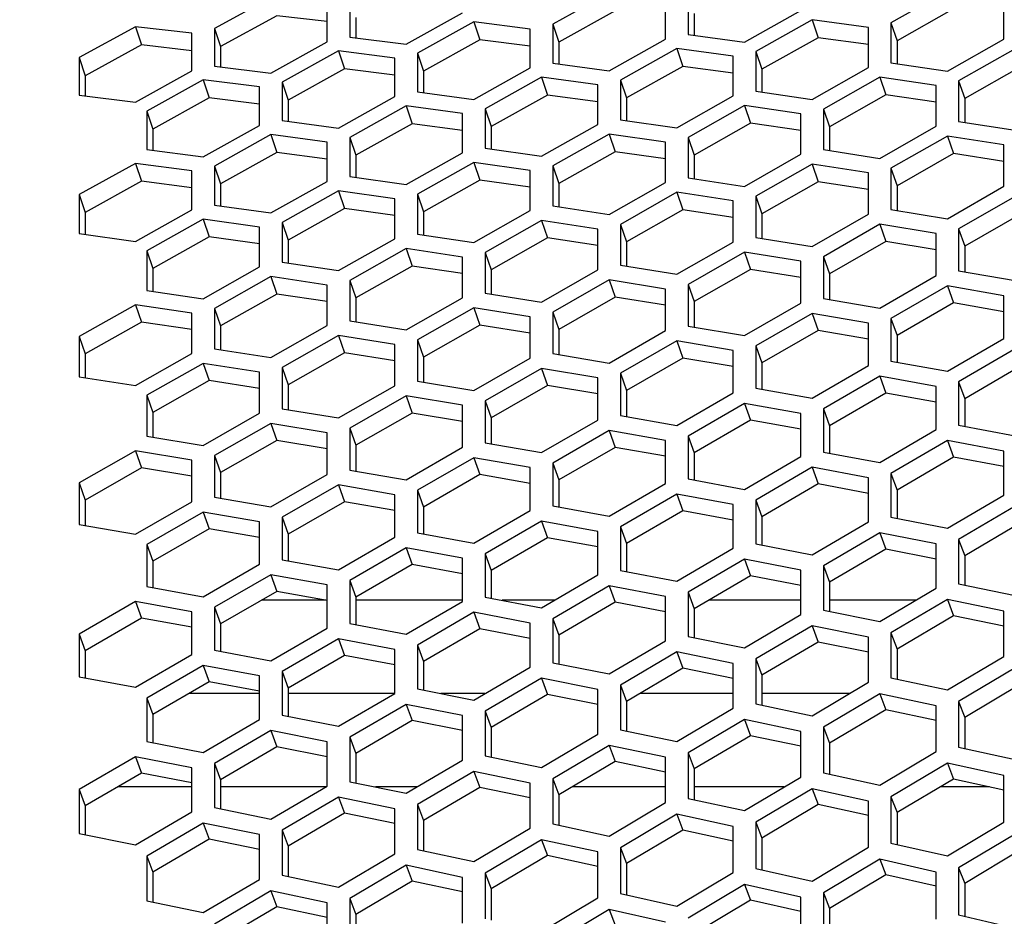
# Model space of a CAD drawing. Header units: millimetres. Extents: x 0 to 420, y 0 to 297.
# Tile 275 of 514: x 237.98 to 242.2, y 240.57 to 244.41. Entities that reach past the tile are written whole.
import ezdxf

# ---------------------------------------------------------------- set-up
doc = ezdxf.new("R2010")
doc.units = ezdxf.units.MM
doc.header["$LTSCALE"] = 23.1
doc.layers.get('0').update_dxf_attribs({"linetype": 'CONTINUOUS'})
doc.layers.add('DIM_PILOTEES', color=7, linetype='CONTINUOUS')
doc.layers.add('FASEN', color=7, linetype='CONTINUOUS')
doc.styles.get("Standard").update_dxf_attribs({"font": 'txt', "width": 0.7})
doc.dimstyles.new('DIMSTYLE_1', dxfattribs={"dimtxt": 2.5, "dimasz": 3.5, "dimexe": 2, "dimexo": 0, "dimtad": 1, "dimdec": 0, "dimlfac": 10, "dimdsep": 46, "dimtxsty": 'Standard', "dimblk": '_FILLED', "dimblk1": '_FILLED', "dimblk2": '_FILLED', "dimcen": 0.09, "dimazin": 2, "dimtp": 1.2, "dimtm": 1.2, "dimtfac": 1, "dimtdec": 0, "dimtofl": 0, "dimtmove": 0, "dimatfit": 3, "dimldrblk": '_FILLED', "dimfxl": 0, "dimtolj": 1, "dimarcsym": 0})
doc.dimstyles.new('DIMSTYLE_2', dxfattribs={"dimtxt": 2.5, "dimasz": 3.5, "dimexe": 2, "dimexo": 0, "dimtad": 1, "dimdec": 0, "dimlfac": 10, "dimdsep": 46, "dimtxsty": 'Standard', "dimblk": '_FILLED', "dimblk1": '_FILLED', "dimblk2": '_FILLED', "dimcen": 0.09, "dimazin": 2, "dimtp": 0.5, "dimtm": 0.5, "dimtfac": 1, "dimtdec": 0, "dimtofl": 0, "dimtmove": 0, "dimatfit": 3, "dimldrblk": '_FILLED', "dimfxl": 0, "dimtolj": 1, "dimarcsym": 0})
doc.dimstyles.new('DIMSTYLE_4', dxfattribs={"dimtxt": 2.5, "dimasz": 3.5, "dimexe": 2, "dimexo": 0, "dimtad": 1, "dimdec": 0, "dimlfac": 10, "dimdsep": 46, "dimtxsty": 'Standard', "dimblk": '_FILLED', "dimblk1": '_FILLED', "dimblk2": '_FILLED', "dimcen": 0.09, "dimazin": 2, "dimtp": 0.8, "dimtm": 0.8, "dimtfac": 1, "dimtdec": 0, "dimtofl": 0, "dimtmove": 0, "dimatfit": 3, "dimldrblk": '_FILLED', "dimfxl": 0, "dimtolj": 1, "dimarcsym": 0})

# ---------------------------------------------------------------- blocks, each defined once
blk = doc.blocks.new('_FILLED')
at = {"color": 0, "linetype": 'ByBlock'}
blk.add_solid([(0, 0), (-1, 0.1429), (-1, -0.1429)], dxfattribs=at)
blk = doc.blocks.new('*D1')
at = {"layer": 'DIM_PILOTEES', "color": 2, "linetype": 'Continuous'}
for p, q in [((273.9153, 254.2086), (213.2201, 254.2086)), ((215.2201, 254.2086), (215.2201, 191.8279)), ((215.2201, 129.4471), (215.2201, 191.8279)), ((273.9407, 129.4471), (213.2201, 129.4471))]:
    blk.add_line(p, q, dxfattribs=at)
at = {"layer": 'DIM_PILOTEES', "color": 2, "linetype": 'Continuous', "xscale": 3.5, "yscale": 3.5, "zscale": 3.5}
for p, rotation in [((215.2201, 254.2086), 90), ((215.2201, 129.4471), 270)]:
    blk.add_blockref('_FILLED', p, dxfattribs=dict(at, rotation=rotation))
at = {"layer": 'DIM_PILOTEES', "color": 2, "linetype": 'Continuous', "insert": (212.0951, 191.6644), "char_height": 2.5, "width": 10.982143, "attachment_point": 2, "rotation": 90, "line_spacing_factor": 0.9}
blk.add_mtext('{\\ftxt;\\W0.0001;\\H0.0001;\\~}{\\ftxt;\\W2.9285714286;\\H2.5; }{\\ftxt;\\W0.0001;\\H0.0001;\\~}', dxfattribs=at)
blk = doc.blocks.new('*D2')
at = {"layer": 'DIM_PILOTEES', "color": 2, "linetype": 'Continuous'}
for p, q in [((226.3883, 206.1532), (226.3883, 267.8625)), ((243.2945, 226.4959), (243.2945, 267.8625)), ((226.3883, 265.8625), (218.8883, 265.8625)), ((218.8883, 265.8625), (234.8414, 265.8625)), ((250.7945, 265.8625), (234.8414, 265.8625)), ((243.2945, 265.8625), (250.7945, 265.8625))]:
    blk.add_line(p, q, dxfattribs=at)
at = {"layer": 'DIM_PILOTEES', "color": 2, "linetype": 'Continuous', "xscale": 3.5, "yscale": 3.5, "zscale": 3.5}
blk.add_blockref('_FILLED', (226.3883, 265.8625), dxfattribs=at)
at = {"layer": 'DIM_PILOTEES', "color": 2, "linetype": 'Continuous', "xscale": 3.5, "yscale": 3.5, "zscale": 3.5, "rotation": 180}
blk.add_blockref('_FILLED', (243.2945, 265.8625), dxfattribs=at)
at = {"layer": 'DIM_PILOTEES', "color": 2, "linetype": 'Continuous', "insert": (235.5503, 268.9875), "char_height": 2.5, "width": 8.035714, "attachment_point": 2, "line_spacing_factor": 0.9}
blk.add_mtext('{\\ftxt;\\W0.0001;\\H0.0001;\\~}{\\ftxt;\\W2.1428571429;\\H2.5; }{\\ftxt;\\W0.0001;\\H0.0001;\\~}', dxfattribs=at)
blk = doc.blocks.new('*D9')
at = {"layer": 'DIM_PILOTEES', "color": 2, "linetype": 'Continuous'}
for p, q in [((226.3883, 206.1532), (226.3883, 279.9641)), ((276.2211, 241.5579), (276.2211, 279.9641)), ((226.3883, 277.9641), (251.3047, 277.9641)), ((276.2211, 277.9641), (251.3047, 277.9641))]:
    blk.add_line(p, q, dxfattribs=at)
at = {"layer": 'DIM_PILOTEES', "color": 2, "linetype": 'Continuous', "xscale": 3.5, "yscale": 3.5, "zscale": 3.5, "rotation": 180}
blk.add_blockref('_FILLED', (226.3883, 277.9641), dxfattribs=at)
at = {"layer": 'DIM_PILOTEES', "color": 2, "linetype": 'Continuous', "xscale": 3.5, "yscale": 3.5, "zscale": 3.5}
blk.add_blockref('_FILLED', (276.2211, 277.9641), dxfattribs=at)
at = {"layer": 'DIM_PILOTEES', "color": 2, "linetype": 'Continuous', "insert": (253.158, 281.0891), "char_height": 2.5, "width": 8.839286, "attachment_point": 2, "line_spacing_factor": 0.9}
blk.add_mtext('{\\ftxt;\\W0.0001;\\H0.0001;\\~}{\\ftxt;\\W2.3571428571;\\H2.5; }{\\ftxt;\\W0.0001;\\H0.0001;\\~}', dxfattribs=at)

msp = doc.modelspace()

# ---------------------------------------------------------------- linework, layer by layer
at = {"color": 3, "linetype": 'Continuous'}
for p, q in [((239.0604, 244.5051), (238.819, 244.3725)), ((239.3985, 244.4977), (239.3985, 244.3353)), ((240.5093, 244.5244), (240.2679, 244.3901)), ((240.8474, 244.514), (240.8474, 244.3469)), ((241.9582, 244.5323), (241.7167, 244.3961)), ((242.1997, 244.3268), (242.1997, 244.4984)), ((239.3019, 244.3145), (239.3019, 244.4768)), ((240.7508, 244.3264), (240.7508, 244.4933)), ((239.64, 244.3052), (239.8815, 244.439)), ((241.0889, 244.314), (241.3304, 244.4496)), ((238.4809, 244.3796), (238.2394, 244.2474)), ((238.7224, 244.3517), (238.4809, 244.3796)), ((238.819, 244.3725), (238.819, 244.2108)), ((239.9298, 244.4001), (239.6883, 244.2661)), ((240.1713, 244.3694), (239.9298, 244.4001)), ((240.1713, 244.2031), (240.1713, 244.3694)), ((240.2679, 244.3901), (240.2679, 244.2237)), ((241.3787, 244.4093), (241.1372, 244.2735)), ((241.6201, 244.3757), (241.3787, 244.4093)), ((241.6201, 244.2048), (241.6201, 244.3757)), ((241.7167, 244.3961), (241.7167, 244.2251)), ((238.7224, 244.19), (238.7224, 244.3517)), ((239.3985, 244.3353), (239.64, 244.3052)), ((240.5093, 244.1911), (240.7508, 244.3264)), ((240.8474, 244.3469), (241.0889, 244.314)), ((241.9582, 244.1897), (242.1997, 244.3268)), ((239.0604, 244.181), (239.3019, 244.3145)), ((240.7991, 244.2862), (240.5576, 244.1508)), ((241.0406, 244.253), (240.7991, 244.2862)), ((242.248, 244.2851), (242.0065, 244.1478)), ((238.2394, 244.2474), (238.2394, 244.0863)), ((239.3502, 244.2759), (239.1087, 244.1422)), ((239.5917, 244.2455), (239.3502, 244.2759)), ((239.5917, 244.0799), (239.5917, 244.2455)), ((239.6883, 244.2661), (239.6883, 244.1004)), ((241.0406, 244.0828), (241.0406, 244.253)), ((241.1372, 244.2735), (241.1372, 244.1031)), ((238.819, 244.2108), (239.0604, 244.181)), ((239.9298, 244.0682), (240.1713, 244.2031)), ((240.2679, 244.2237), (240.5093, 244.1911)), ((241.3787, 244.0681), (241.6201, 244.2048)), ((241.7167, 244.2251), (241.9582, 244.1897)), ((238.4809, 244.0569), (238.7224, 244.19)), ((240.2196, 244.1632), (239.9781, 244.0281)), ((240.461, 244.1303), (240.2196, 244.1632)), ((241.6684, 244.1633), (241.427, 244.0264)), ((241.9099, 244.1276), (241.6684, 244.1633)), ((238.7707, 244.1516), (238.5292, 244.0182)), ((239.0121, 244.1215), (238.7707, 244.1516)), ((239.0121, 243.9567), (239.0121, 244.1215)), ((239.1087, 244.1422), (239.1087, 243.9772)), ((240.461, 243.9608), (240.461, 244.1303)), ((240.5576, 244.1508), (240.5576, 243.9812)), ((241.9099, 243.9535), (241.9099, 244.1276)), ((242.0065, 244.1478), (242.0065, 243.9736)), ((238.2394, 244.0863), (238.4809, 244.0569)), ((239.3502, 243.9453), (239.5917, 244.0799)), ((239.6883, 244.1004), (239.9298, 244.0682)), ((240.7991, 243.9464), (241.0406, 244.0828)), ((241.1372, 244.1031), (241.3787, 244.0681)), ((239.64, 244.0402), (239.3985, 243.9054)), ((239.8815, 244.0076), (239.64, 244.0402)), ((241.0889, 244.0416), (240.8474, 243.905)), ((241.3304, 244.0062), (241.0889, 244.0416)), ((238.5292, 244.0182), (238.5292, 243.854)), ((239.8815, 243.8388), (239.8815, 244.0076)), ((239.9781, 244.0281), (239.9781, 243.8592)), ((241.3304, 243.8328), (241.3304, 244.0062)), ((241.427, 244.0264), (241.427, 243.8529)), ((238.7707, 243.8224), (239.0121, 243.9567)), ((239.1087, 243.9772), (239.3502, 243.9453)), ((240.2196, 243.8248), (240.461, 243.9608)), ((240.5576, 243.9812), (240.7991, 243.9464)), ((241.6684, 243.8156), (241.9099, 243.9535)), ((242.0065, 243.9736), (242.248, 243.936)), ((239.0604, 243.9171), (238.819, 243.7827)), ((239.3019, 243.885), (239.0604, 243.9171)), ((239.3985, 243.9054), (239.3985, 243.7372)), ((240.5093, 243.9198), (240.2679, 243.7836)), ((240.7508, 243.8848), (240.5093, 243.9198)), ((240.8474, 243.905), (240.8474, 243.7322)), ((241.9582, 243.9109), (241.7167, 243.773)), ((242.1997, 243.873), (241.9582, 243.9109)), ((239.3019, 243.7169), (239.3019, 243.885)), ((240.7508, 243.7121), (240.7508, 243.8848)), ((242.1997, 243.6957), (242.1997, 243.873)), ((238.5292, 243.854), (238.7707, 243.8224)), ((239.64, 243.7032), (239.8815, 243.8388)), ((239.9781, 243.8592), (240.2196, 243.8248)), ((241.0889, 243.6953), (241.3304, 243.8328)), ((241.427, 243.8529), (241.6684, 243.8156)), ((238.4809, 243.7941), (238.2394, 243.66)), ((238.7224, 243.7623), (238.4809, 243.7941)), ((238.819, 243.7827), (238.819, 243.6152)), ((239.9298, 243.798), (239.6883, 243.6622)), ((240.1713, 243.7634), (239.9298, 243.798)), ((240.2679, 243.7836), (240.2679, 243.6115)), ((241.3787, 243.7905), (241.1372, 243.6528)), ((241.6201, 243.7529), (241.3787, 243.7905)), ((238.7224, 243.5949), (238.7224, 243.7623)), ((239.3985, 243.7372), (239.64, 243.7032)), ((240.1713, 243.5914), (240.1713, 243.7634)), ((241.6201, 243.5763), (241.6201, 243.7529)), ((241.7167, 243.773), (241.7167, 243.5962)), ((239.0604, 243.5816), (239.3019, 243.7169)), ((240.5093, 243.575), (240.7508, 243.7121)), ((240.8474, 243.7322), (241.0889, 243.6953)), ((241.9582, 243.5568), (242.1997, 243.6957)), ((238.2394, 243.66), (238.2394, 243.4932)), ((239.3502, 243.6763), (239.1087, 243.5408)), ((239.5917, 243.642), (239.3502, 243.6763)), ((239.6883, 243.6622), (239.6883, 243.4908)), ((240.7991, 243.67), (240.5576, 243.5327)), ((241.0406, 243.6328), (240.7991, 243.67)), ((241.1372, 243.6528), (241.1372, 243.4768)), ((242.248, 243.6521), (242.0065, 243.513)), ((238.819, 243.6152), (239.0604, 243.5816)), ((239.5917, 243.4707), (239.5917, 243.642)), ((240.2679, 243.6115), (240.5093, 243.575)), ((241.0406, 243.4569), (241.0406, 243.6328)), ((238.4809, 243.4599), (238.7224, 243.5949)), ((239.9298, 243.4546), (240.1713, 243.5914)), ((241.3787, 243.4378), (241.6201, 243.5763)), ((241.7167, 243.5962), (241.9582, 243.5568)), ((238.7707, 243.5545), (238.5292, 243.4194)), ((239.0121, 243.5206), (238.7707, 243.5545)), ((239.1087, 243.5408), (239.1087, 243.3701)), ((240.2196, 243.5495), (239.9781, 243.4126)), ((240.461, 243.5127), (240.2196, 243.5495)), ((240.5576, 243.5327), (240.5576, 243.3574)), ((241.6684, 243.5329), (241.427, 243.3942)), ((241.9099, 243.4932), (241.6684, 243.5329)), ((238.2394, 243.4932), (238.4809, 243.4599)), ((239.0121, 243.35), (239.0121, 243.5206)), ((239.6883, 243.4908), (239.9298, 243.4546)), ((240.461, 243.3375), (240.461, 243.5127)), ((241.9099, 243.3134), (241.9099, 243.4932)), ((242.0065, 243.513), (242.0065, 243.3331)), ((239.3502, 243.3343), (239.5917, 243.4707)), ((240.7991, 243.3188), (241.0406, 243.4569)), ((241.1372, 243.4768), (241.3787, 243.4378)), ((238.5292, 243.4194), (238.5292, 243.2494)), ((239.64, 243.429), (239.3985, 243.2925)), ((239.8815, 243.3926), (239.64, 243.429)), ((239.9781, 243.4126), (239.9781, 243.238)), ((241.0889, 243.4137), (240.8474, 243.2754)), ((241.3304, 243.3744), (241.0889, 243.4137)), ((239.1087, 243.3701), (239.3502, 243.3343)), ((239.8815, 243.2181), (239.8815, 243.3926)), ((240.5576, 243.3574), (240.7991, 243.3188)), ((241.3304, 243.1953), (241.3304, 243.3744)), ((241.427, 243.3942), (241.427, 243.215)), ((238.7707, 243.214), (239.0121, 243.35)), ((240.2196, 243.1997), (240.461, 243.3375)), ((242.0065, 243.3331), (242.248, 243.2915)), ((239.0604, 243.3086), (238.819, 243.1724)), ((239.3019, 243.2725), (239.0604, 243.3086)), ((239.3019, 243.0987), (239.3019, 243.2725)), ((239.3985, 243.2925), (239.3985, 243.1186)), ((240.5093, 243.2946), (240.2679, 243.1566)), ((240.7508, 243.2556), (240.5093, 243.2946)), ((240.8474, 243.2754), (240.8474, 243.0969)), ((241.6684, 243.1738), (241.9099, 243.3134)), ((238.5292, 243.2494), (238.7707, 243.214)), ((239.9781, 243.238), (240.2196, 243.1997)), ((240.7508, 243.0773), (240.7508, 243.2556)), ((241.9582, 243.2689), (241.7167, 243.1292)), ((242.1997, 243.2271), (241.9582, 243.2689)), ((238.4809, 243.1881), (238.2394, 243.0523)), ((238.7224, 243.1524), (238.4809, 243.1881)), ((239.64, 243.0807), (239.8815, 243.2181)), ((241.0889, 243.0562), (241.3304, 243.1953)), ((241.427, 243.215), (241.6684, 243.1738)), ((242.1997, 243.0441), (242.1997, 243.2271)), ((238.7224, 242.9794), (238.7224, 243.1524)), ((238.819, 243.1724), (238.819, 242.9992)), ((239.9298, 243.1754), (239.6883, 243.0378)), ((240.1713, 243.1368), (239.9298, 243.1754)), ((240.2679, 243.1566), (240.2679, 242.9789)), ((241.3787, 243.1511), (241.1372, 243.0118)), ((241.6201, 243.1097), (241.3787, 243.1511)), ((239.3985, 243.1186), (239.64, 243.0807)), ((240.1713, 242.9592), (240.1713, 243.1368)), ((241.6201, 242.9274), (241.6201, 243.1097)), ((241.7167, 243.1292), (241.7167, 242.9468)), ((239.0604, 242.9617), (239.3019, 243.0987)), ((240.5093, 242.9385), (240.7508, 243.0773)), ((240.8474, 243.0969), (241.0889, 243.0562)), ((238.2394, 243.0523), (238.2394, 242.8799)), ((239.3502, 243.0562), (239.1087, 242.919)), ((239.5917, 243.018), (239.3502, 243.0562)), ((239.6883, 243.0378), (239.6883, 242.8608)), ((240.7991, 243.0333), (240.5576, 242.8943)), ((241.0406, 242.9922), (240.7991, 243.0333)), ((241.9582, 242.9035), (242.1997, 243.0441)), ((238.4809, 242.8427), (238.7224, 242.9794)), ((238.819, 242.9992), (239.0604, 242.9617)), ((239.5917, 242.8412), (239.5917, 243.018)), ((240.2679, 242.9789), (240.5093, 242.9385)), ((241.0406, 242.8107), (241.0406, 242.9922)), ((241.1372, 243.0118), (241.1372, 242.8301)), ((242.248, 242.9986), (242.0065, 242.8579)), ((238.7707, 242.9371), (238.5292, 242.8002)), ((239.0121, 242.8992), (238.7707, 242.9371)), ((239.9298, 242.8208), (240.1713, 242.9592)), ((241.7167, 242.9468), (241.9582, 242.9035)), ((239.0121, 242.7231), (239.0121, 242.8992)), ((239.1087, 242.919), (239.1087, 242.7428)), ((240.2196, 242.9154), (239.9781, 242.7769)), ((240.461, 242.8747), (240.2196, 242.9154)), ((240.5576, 242.8943), (240.5576, 242.7134)), ((241.3787, 242.7872), (241.6201, 242.9274)), ((238.2394, 242.8799), (238.4809, 242.8427)), ((239.6883, 242.8608), (239.9298, 242.8208)), ((240.461, 242.694), (240.461, 242.8747)), ((241.6684, 242.8821), (241.427, 242.7418)), ((241.9099, 242.8385), (241.6684, 242.8821)), ((242.0065, 242.8579), (242.0065, 242.6723)), ((239.3502, 242.7031), (239.5917, 242.8412)), ((240.7991, 242.6709), (241.0406, 242.8107)), ((241.1372, 242.8301), (241.3787, 242.7872)), ((241.9099, 242.6531), (241.9099, 242.8385)), ((238.5292, 242.8002), (238.5292, 242.6247)), ((239.64, 242.7976), (239.3985, 242.6594)), ((239.8815, 242.7573), (239.64, 242.7976)), ((239.9781, 242.7769), (239.9781, 242.5967)), ((241.0889, 242.7656), (240.8474, 242.6257)), ((241.3304, 242.7224), (241.0889, 242.7656)), ((239.1087, 242.7428), (239.3502, 242.7031)), ((239.8815, 242.5773), (239.8815, 242.7573)), ((241.427, 242.7418), (241.427, 242.557)), ((238.7707, 242.5854), (239.0121, 242.7231)), ((240.2196, 242.5546), (240.461, 242.694)), ((240.5576, 242.7134), (240.7991, 242.6709)), ((241.3304, 242.5378), (241.3304, 242.7224)), ((239.0604, 242.6798), (238.819, 242.5419)), ((239.3019, 242.6398), (239.0604, 242.6798)), ((239.3019, 242.4606), (239.3019, 242.6398)), ((239.3985, 242.6594), (239.3985, 242.48)), ((240.5093, 242.6492), (240.2679, 242.5096)), ((240.7508, 242.6063), (240.5093, 242.6492)), ((241.6684, 242.5119), (241.9099, 242.6531)), ((242.0065, 242.6723), (242.248, 242.6269)), ((238.5292, 242.6247), (238.7707, 242.5854)), ((240.7508, 242.4224), (240.7508, 242.6063)), ((240.8474, 242.6257), (240.8474, 242.4417)), ((241.9582, 242.6068), (241.7167, 242.4655)), ((242.1997, 242.5611), (241.9582, 242.6068)), ((238.4809, 242.5619), (238.2394, 242.4245)), ((238.7224, 242.5224), (238.4809, 242.5619)), ((239.64, 242.4382), (239.8815, 242.5773)), ((239.9781, 242.5967), (240.2196, 242.5546)), ((241.427, 242.557), (241.6684, 242.5119)), ((242.1997, 242.3725), (242.1997, 242.5611)), ((238.7224, 242.3439), (238.7224, 242.5224)), ((238.819, 242.5419), (238.819, 242.3633)), ((239.9298, 242.5327), (239.6883, 242.3935)), ((240.1713, 242.4902), (239.9298, 242.5327)), ((241.0889, 242.397), (241.3304, 242.5378)), ((239.3985, 242.48), (239.64, 242.4382)), ((240.1713, 242.3071), (240.1713, 242.4902)), ((240.2679, 242.5096), (240.2679, 242.3263)), ((241.3787, 242.4917), (241.1372, 242.3507)), ((241.6201, 242.4463), (241.3787, 242.4917)), ((239.0604, 242.3219), (239.3019, 242.4606)), ((240.8474, 242.4417), (241.0889, 242.397)), ((241.6201, 242.2586), (241.6201, 242.4463)), ((241.7167, 242.4655), (241.7167, 242.2776)), ((238.2394, 242.4245), (238.2394, 242.2466)), ((239.3502, 242.4162), (239.1087, 242.2774)), ((239.5917, 242.3741), (239.3502, 242.4162)), ((239.6883, 242.3935), (239.6883, 242.211)), ((240.5093, 242.282), (240.7508, 242.4224)), ((238.4809, 242.2056), (238.7224, 242.3439)), ((238.819, 242.3633), (239.0604, 242.3219)), ((239.5917, 242.1918), (239.5917, 242.3741)), ((240.7991, 242.3766), (240.5576, 242.236)), ((241.0406, 242.3316), (240.7991, 242.3766)), ((241.1372, 242.3507), (241.1372, 242.1636)), ((241.9582, 242.2304), (242.1997, 242.3725)), ((239.9298, 242.1671), (240.1713, 242.3071)), ((240.2679, 242.3263), (240.5093, 242.282)), ((241.0406, 242.1446), (241.0406, 242.3316)), ((242.248, 242.3252), (242.0065, 242.1828)), ((238.7707, 242.2997), (238.5292, 242.1613)), ((239.0121, 242.258), (238.7707, 242.2997)), ((239.1087, 242.2774), (239.1087, 242.0956)), ((240.2196, 242.2615), (239.9781, 242.1213)), ((240.461, 242.2169), (240.2196, 242.2615)), ((241.7167, 242.2776), (241.9582, 242.2304)), ((238.2394, 242.2466), (238.4809, 242.2056)), ((239.0121, 242.0764), (239.0121, 242.258)), ((240.5576, 242.236), (240.5576, 242.0497)), ((241.3787, 242.1168), (241.6201, 242.2586)), ((239.3502, 242.0521), (239.5917, 242.1918)), ((239.6883, 242.211), (239.9298, 242.1671)), ((240.461, 242.0307), (240.461, 242.2169)), ((241.6684, 242.2114), (241.427, 242.0695)), ((241.9099, 242.164), (241.6684, 242.2114)), ((242.0065, 242.1828), (242.0065, 241.9919)), ((238.5292, 242.1613), (238.5292, 241.9803)), ((239.64, 242.1464), (239.3985, 242.0066)), ((239.8815, 242.1022), (239.64, 242.1464)), ((240.7991, 242.0033), (241.0406, 242.1446)), ((241.1372, 242.1636), (241.3787, 242.1168)), ((241.9099, 241.9731), (241.9099, 242.164)), ((239.1087, 242.0956), (239.3502, 242.0521)), ((239.8815, 241.9167), (239.8815, 242.1022)), ((239.9781, 242.1213), (239.9781, 241.9357)), ((241.0889, 242.0977), (240.8474, 241.9562)), ((241.3304, 242.0506), (241.0889, 242.0977)), ((238.7707, 241.9372), (239.0121, 242.0764)), ((240.5576, 242.0497), (240.7991, 242.0033)), ((241.3304, 241.8606), (241.3304, 242.0506)), ((241.427, 242.0695), (241.427, 241.8793)), ((239.0604, 242.0313), (238.819, 241.8918)), ((239.3019, 241.9874), (239.0604, 242.0313)), ((239.3985, 242.0066), (239.3985, 241.8218)), ((240.2196, 241.8897), (240.461, 242.0307)), ((238.5292, 241.9803), (238.7707, 241.9372)), ((239.3019, 241.8028), (239.3019, 241.9874)), ((240.5093, 241.984), (240.2679, 241.8429)), ((240.7508, 241.9373), (240.5093, 241.984)), ((241.6684, 241.8304), (241.9099, 241.9731)), ((242.0065, 241.9919), (242.248, 241.9426)), ((239.9781, 241.9357), (240.2196, 241.8897)), ((240.7508, 241.748), (240.7508, 241.9373)), ((240.8474, 241.9562), (240.8474, 241.7668)), ((241.9582, 241.9249), (241.7167, 241.7821)), ((242.1997, 241.8753), (241.9582, 241.9249)), ((238.4809, 241.9161), (238.2394, 241.7771)), ((238.7224, 241.8727), (238.4809, 241.9161)), ((238.819, 241.8918), (238.819, 241.7078)), ((239.64, 241.7761), (239.8815, 241.9167)), ((238.7224, 241.6888), (238.7224, 241.8727)), ((239.9298, 241.8703), (239.6883, 241.7296)), ((240.1713, 241.824), (239.9298, 241.8703)), ((240.2679, 241.8429), (240.2679, 241.6543)), ((241.0889, 241.7183), (241.3304, 241.8606)), ((241.427, 241.8793), (241.6684, 241.8304)), ((242.1997, 241.6814), (242.1997, 241.8753)), ((239.0604, 241.6626), (239.3019, 241.8028)), ((239.3985, 241.8218), (239.64, 241.7761)), ((240.1713, 241.6355), (240.1713, 241.824)), ((241.3787, 241.8126), (241.1372, 241.6702)), ((241.6201, 241.7634), (241.3787, 241.8126)), ((238.2394, 241.7771), (238.2394, 241.5939)), ((239.3502, 241.7566), (239.1087, 241.6162)), ((239.5917, 241.7107), (239.3502, 241.7566)), ((240.8474, 241.7668), (241.0889, 241.7183)), ((241.6201, 241.5703), (241.6201, 241.7634)), ((241.7167, 241.7821), (241.7167, 241.5888)), ((239.6883, 241.7296), (239.6883, 241.5417)), ((240.5093, 241.6061), (240.7508, 241.748)), ((238.4809, 241.549), (238.7224, 241.6888)), ((238.819, 241.7078), (239.0604, 241.6626)), ((239.5917, 241.523), (239.5917, 241.7107)), ((240.7991, 241.7003), (240.5576, 241.5583)), ((241.0406, 241.6515), (240.7991, 241.7003)), ((241.1372, 241.6702), (241.1372, 241.4777)), ((241.9582, 241.5378), (242.1997, 241.6814)), ((238.7707, 241.6429), (238.5292, 241.5029)), ((239.0121, 241.5973), (238.7707, 241.6429)), ((239.9298, 241.494), (240.1713, 241.6355)), ((240.2679, 241.6543), (240.5093, 241.6061)), ((241.0406, 241.4592), (241.0406, 241.6515)), ((242.248, 241.6322), (242.0065, 241.4884)), ((238.2394, 241.5939), (238.4809, 241.549)), ((239.0121, 241.4104), (239.0121, 241.5973)), ((239.1087, 241.6162), (239.1087, 241.4292)), ((240.2196, 241.588), (239.9781, 241.4464)), ((240.461, 241.5396), (240.2196, 241.588)), ((241.7167, 241.5888), (241.9582, 241.5378)), ((240.5576, 241.5583), (240.5576, 241.3666)), ((241.3787, 241.4271), (241.6201, 241.5703)), ((238.5292, 241.5029), (238.5292, 241.3166)), ((239.3502, 241.3818), (239.5917, 241.523)), ((239.6883, 241.5417), (239.9298, 241.494)), ((240.461, 241.3481), (240.461, 241.5396)), ((241.6684, 241.5213), (241.427, 241.3779)), ((241.9099, 241.47), (241.6684, 241.5213)), ((239.64, 241.4757), (239.3985, 241.3345)), ((239.8815, 241.4277), (239.64, 241.4757)), ((240.7991, 241.3164), (241.0406, 241.4592)), ((241.1372, 241.4777), (241.3787, 241.4271)), ((241.9099, 241.2739), (241.9099, 241.47)), ((242.0065, 241.4884), (242.0065, 241.2921)), ((239.1087, 241.4292), (239.3502, 241.3818)), ((239.8815, 241.237), (239.8815, 241.4277)), ((239.9781, 241.4464), (239.9781, 241.2555)), ((238.7707, 241.2697), (239.0121, 241.4104)), ((241.0889, 241.4105), (240.8474, 241.2675)), ((241.3304, 241.3595), (241.0889, 241.4105)), ((241.427, 241.3779), (241.427, 241.1825)), ((239.0604, 241.3634), (238.819, 241.2225)), ((239.3019, 241.3158), (239.0604, 241.3634)), ((239.3985, 241.3345), (239.3985, 241.1444)), ((240.2196, 241.2057), (240.461, 241.3481)), ((240.5576, 241.3666), (240.7991, 241.3164)), ((241.3304, 241.1642), (241.3304, 241.3595)), ((238.5292, 241.3166), (238.7707, 241.2697)), ((239.3019, 241.1259), (239.3019, 241.3158)), ((240.5093, 241.2996), (240.2679, 241.157)), ((240.7508, 241.2491), (240.5093, 241.2996)), ((242.0065, 241.2921), (242.248, 241.239)), ((238.4809, 241.2511), (238.2394, 241.1106)), ((238.7224, 241.2039), (238.4809, 241.2511)), ((239.9781, 241.2555), (240.2196, 241.2057)), ((240.7508, 241.0545), (240.7508, 241.2491)), ((240.8474, 241.2675), (240.8474, 241.0728)), ((241.6684, 241.1297), (241.9099, 241.2739)), ((238.819, 241.2225), (238.819, 241.0333)), ((239.64, 241.095), (239.8815, 241.237)), ((241.9582, 241.2239), (241.7167, 241.0796)), ((242.1997, 241.1704), (241.9582, 241.2239)), ((238.7224, 241.0148), (238.7224, 241.2039)), ((239.9298, 241.1887), (239.6883, 241.0466)), ((240.1713, 241.1386), (239.9298, 241.1887)), ((241.0889, 241.0205), (241.3304, 241.1642)), ((241.427, 241.1825), (241.6684, 241.1297)), ((242.1997, 240.9713), (242.1997, 241.1704)), ((239.0604, 240.9843), (239.3019, 241.1259)), ((239.3985, 241.1444), (239.64, 241.095)), ((240.1713, 240.9449), (240.1713, 241.1386)), ((240.2679, 241.157), (240.2679, 240.9632)), ((238.2394, 241.1106), (238.2394, 240.9222)), ((241.3787, 241.1144), (241.1372, 240.9706)), ((241.6201, 241.0614), (241.3787, 241.1144)), ((241.7167, 241.0796), (241.7167, 240.8811)), ((239.3502, 241.0779), (239.1087, 240.9361)), ((239.5917, 241.0281), (239.3502, 241.0779)), ((239.6883, 241.0466), (239.6883, 240.8535)), ((240.5093, 240.9112), (240.7508, 241.0545)), ((240.8474, 241.0728), (241.0889, 241.0205)), ((241.6201, 240.8631), (241.6201, 241.0614)), ((238.4809, 240.8735), (238.7224, 241.0148)), ((238.819, 241.0333), (239.0604, 240.9843)), ((239.5917, 240.8352), (239.5917, 241.0281)), ((240.7991, 241.005), (240.5576, 240.8616)), ((241.0406, 240.9524), (240.7991, 241.005)), ((238.7707, 240.967), (238.5292, 240.8256)), ((239.0121, 240.9177), (238.7707, 240.967)), ((240.2679, 240.9632), (240.5093, 240.9112)), ((241.0406, 240.7549), (241.0406, 240.9524)), ((241.1372, 240.9706), (241.1372, 240.7729)), ((241.9582, 240.8262), (242.1997, 240.9713)), ((238.2394, 240.9222), (238.4809, 240.8735)), ((239.0121, 240.7256), (239.0121, 240.9177)), ((239.1087, 240.9361), (239.1087, 240.7438)), ((239.9298, 240.802), (240.1713, 240.9449)), ((242.248, 240.9202), (242.0065, 240.7751)), ((240.2196, 240.8956), (239.9781, 240.7526)), ((240.461, 240.8434), (240.2196, 240.8956)), ((241.7167, 240.8811), (241.9582, 240.8262)), ((238.5292, 240.8256), (238.5292, 240.6342)), ((239.3502, 240.6927), (239.5917, 240.8352)), ((239.6883, 240.8535), (239.9298, 240.802)), ((240.461, 240.6467), (240.461, 240.8434)), ((240.5576, 240.8616), (240.5576, 240.6647)), ((241.3787, 240.7185), (241.6201, 240.8631)), ((239.64, 240.7862), (239.3985, 240.6435)), ((239.8815, 240.7344), (239.64, 240.7862)), ((241.6684, 240.8123), (241.427, 240.6675)), ((241.9099, 240.7572), (241.6684, 240.8123)), ((239.1087, 240.7438), (239.3502, 240.6927)), ((239.9781, 240.7526), (239.9781, 240.5565)), ((240.7991, 240.6107), (241.0406, 240.7549)), ((241.1372, 240.7729), (241.3787, 240.7185)), ((241.9099, 240.5558), (241.9099, 240.7572)), ((242.0065, 240.7751), (242.0065, 240.5736)), ((238.7707, 240.5835), (239.0121, 240.7256)), ((239.8815, 240.5385), (239.8815, 240.7344)), ((241.0889, 240.7044), (240.8474, 240.56)), ((241.3304, 240.6496), (241.0889, 240.7044)), ((239.0604, 240.6768), (238.819, 240.5345)), ((239.3019, 240.6254), (239.0604, 240.6768)), ((240.5576, 240.6647), (240.7991, 240.6107)), ((241.427, 240.6675), (241.427, 240.4669)), ((238.5292, 240.6342), (238.7707, 240.5835)), ((239.3019, 240.4303), (239.3019, 240.6254)), ((239.3985, 240.6435), (239.3985, 240.4484)), ((240.2196, 240.5029), (240.461, 240.6467)), ((241.3304, 240.4491), (241.3304, 240.6496)), ((240.5093, 240.5964), (240.2679, 240.4525)), ((240.7508, 240.5421), (240.5093, 240.5964)), ((242.0065, 240.5736), (242.248, 240.5167))]:
    msp.add_line(p, q, dxfattribs=at)
at = {"color": 7, "linetype": 'Continuous'}
for p, q in [((241.9841, 244.4558), (241.7426, 244.3198)), ((239.0863, 244.427), (238.8448, 244.2947)), ((239.3019, 244.402), (239.0863, 244.427)), ((239.4244, 244.4198), (239.4244, 244.3321)), ((240.5352, 244.4471), (240.2937, 244.313)), ((240.8733, 244.4369), (240.8733, 244.3434)), ((238.4809, 244.3796), (238.5068, 244.3015)), ((238.819, 244.3725), (238.8448, 244.2947)), ((239.9298, 244.4001), (239.9557, 244.3228)), ((240.2679, 244.3901), (240.2937, 244.313)), ((241.3787, 244.4093), (241.4045, 244.3327)), ((241.7167, 244.3961), (241.7426, 244.3198)), ((241.4045, 244.3327), (241.1631, 244.1971)), ((241.6201, 244.303), (241.4045, 244.3327)), ((238.5068, 244.3015), (238.2653, 244.1695)), ((238.7224, 244.2768), (238.5068, 244.3015)), ((238.8448, 244.2947), (238.8448, 244.2076)), ((239.9557, 244.3228), (239.7142, 244.189)), ((240.1713, 244.2956), (239.9557, 244.3228)), ((240.2937, 244.313), (240.2937, 244.2202)), ((240.7991, 244.2862), (240.825, 244.2097)), ((241.7426, 244.3198), (241.7426, 244.2214)), ((238.2394, 244.2474), (238.2653, 244.1695)), ((239.3502, 244.2759), (239.3761, 244.1986)), ((239.6883, 244.2661), (239.7142, 244.189)), ((241.1372, 244.2735), (241.1631, 244.1971)), ((240.825, 244.2097), (240.5835, 244.0745)), ((241.0406, 244.1803), (240.825, 244.2097)), ((242.2739, 244.2094), (242.0324, 244.0723)), ((238.2653, 244.1695), (238.2653, 244.0832)), ((239.3761, 244.1986), (239.1346, 244.0651)), ((239.5917, 244.1716), (239.3761, 244.1986)), ((239.7142, 244.189), (239.7142, 244.097)), ((240.2196, 244.1632), (240.2454, 244.0867)), ((241.1631, 244.1971), (241.1631, 244.0994)), ((241.6684, 244.1633), (241.6943, 244.0876)), ((238.7707, 244.1516), (238.7965, 244.0743)), ((239.1087, 244.1422), (239.1346, 244.0651)), ((240.5576, 244.1508), (240.5835, 244.0745)), ((242.0065, 244.1478), (242.0324, 244.0723)), ((238.7965, 244.0743), (238.5551, 243.9412)), ((239.0121, 244.0477), (238.7965, 244.0743)), ((240.2454, 244.0867), (240.004, 243.9518)), ((240.461, 244.0575), (240.2454, 244.0867)), ((240.5835, 244.0745), (240.5835, 243.9775)), ((241.6943, 244.0876), (241.4528, 243.9509)), ((241.9099, 244.0559), (241.6943, 244.0876)), ((239.1346, 244.0651), (239.1346, 243.9738)), ((239.64, 244.0402), (239.6659, 243.9636)), ((241.0889, 244.0416), (241.1148, 243.9658)), ((242.0324, 244.0723), (242.0324, 243.9696)), ((238.5292, 244.0182), (238.5551, 243.9412)), ((239.9781, 244.0281), (240.004, 243.9518)), ((241.427, 244.0264), (241.4528, 243.9509)), ((239.6659, 243.9636), (239.4244, 243.8291)), ((239.8815, 243.9348), (239.6659, 243.9636)), ((240.004, 243.9518), (240.004, 243.8555)), ((241.1148, 243.9658), (240.8733, 243.8295)), ((241.3304, 243.9345), (241.1148, 243.9658)), ((241.4528, 243.9509), (241.4528, 243.8489)), ((238.5551, 243.9412), (238.5551, 243.8506)), ((239.0604, 243.9171), (239.0863, 243.8406)), ((239.3985, 243.9054), (239.4244, 243.8291)), ((240.5093, 243.9198), (240.5352, 243.8441)), ((240.8474, 243.905), (240.8733, 243.8295)), ((241.9582, 243.9109), (241.9841, 243.836)), ((239.0863, 243.8406), (238.8448, 243.7064)), ((239.3019, 243.8121), (239.0863, 243.8406)), ((239.4244, 243.8291), (239.4244, 243.7336)), ((240.5352, 243.8441), (240.2937, 243.7081)), ((240.7508, 243.813), (240.5352, 243.8441)), ((240.8733, 243.8295), (240.8733, 243.7283)), ((241.9841, 243.836), (241.7426, 243.6982)), ((242.1997, 243.8024), (241.9841, 243.836)), ((238.4809, 243.7941), (238.5068, 243.7176)), ((238.819, 243.7827), (238.8448, 243.7064)), ((239.9298, 243.798), (239.9557, 243.7223)), ((240.2679, 243.7836), (240.2937, 243.7081)), ((241.3787, 243.7905), (241.4045, 243.7155)), ((241.7167, 243.773), (241.7426, 243.6982)), ((238.5068, 243.7176), (238.2653, 243.5837)), ((238.7224, 243.6894), (238.5068, 243.7176)), ((238.8448, 243.7064), (238.8448, 243.6116)), ((239.9557, 243.7223), (239.7142, 243.5867)), ((240.1713, 243.6916), (239.9557, 243.7223)), ((240.2937, 243.7081), (240.2937, 243.6076)), ((241.4045, 243.7155), (241.1631, 243.5781)), ((241.6201, 243.6822), (241.4045, 243.7155)), ((241.7426, 243.6982), (241.7426, 243.592)), ((238.2394, 243.66), (238.2653, 243.5837)), ((239.3502, 243.6763), (239.3761, 243.6005)), ((239.6883, 243.6622), (239.7142, 243.5867)), ((240.7991, 243.67), (240.825, 243.595)), ((241.1372, 243.6528), (241.1631, 243.5781)), ((238.2653, 243.5837), (238.2653, 243.4897)), ((239.3761, 243.6005), (239.1346, 243.4653)), ((239.5917, 243.5701), (239.3761, 243.6005)), ((239.7142, 243.5867), (239.7142, 243.487)), ((240.825, 243.595), (240.5835, 243.458)), ((241.0406, 243.5621), (240.825, 243.595)), ((241.1631, 243.5781), (241.1631, 243.4726)), ((242.2739, 243.578), (242.0324, 243.4391)), ((238.7707, 243.5545), (238.7965, 243.4788)), ((239.1087, 243.5408), (239.1346, 243.4653)), ((240.2196, 243.5495), (240.2454, 243.4746)), ((240.5576, 243.5327), (240.5835, 243.458)), ((241.6684, 243.5329), (241.6943, 243.4588)), ((242.0065, 243.513), (242.0324, 243.4391)), ((238.7965, 243.4788), (238.5551, 243.3439)), ((239.0121, 243.4487), (238.7965, 243.4788)), ((239.1346, 243.4653), (239.1346, 243.3663)), ((240.2454, 243.4746), (240.004, 243.3379)), ((240.461, 243.4419), (240.2454, 243.4746)), ((240.5835, 243.458), (240.5835, 243.3533)), ((241.6943, 243.4588), (241.4528, 243.3203)), ((241.9099, 243.4236), (241.6943, 243.4588)), ((238.5292, 243.4194), (238.5551, 243.3439)), ((239.64, 243.429), (239.6659, 243.3541)), ((239.9781, 243.4126), (240.004, 243.3379)), ((241.0889, 243.4137), (241.1148, 243.3396)), ((242.0324, 243.4391), (242.0324, 243.3286)), ((241.427, 243.3942), (241.4528, 243.3203)), ((238.5551, 243.3439), (238.5551, 243.2456)), ((239.6659, 243.3541), (239.4244, 243.2178)), ((239.8815, 243.3218), (239.6659, 243.3541)), ((240.004, 243.3379), (240.004, 243.2339)), ((241.1148, 243.3396), (240.8733, 243.2015)), ((241.3304, 243.3048), (241.1148, 243.3396)), ((241.4528, 243.3203), (241.4528, 243.2106)), ((239.0604, 243.3086), (239.0863, 243.2336)), ((239.3985, 243.2925), (239.4244, 243.2178)), ((240.5093, 243.2946), (240.5352, 243.2205)), ((240.8474, 243.2754), (240.8733, 243.2015)), ((239.0863, 243.2336), (238.8448, 243.0977)), ((239.3019, 243.2016), (239.0863, 243.2336)), ((241.9582, 243.2689), (241.9841, 243.1957)), ((238.4809, 243.1881), (238.5068, 243.1131)), ((239.4244, 243.2178), (239.4244, 243.1146)), ((240.5352, 243.2205), (240.2937, 243.0827)), ((240.7508, 243.1859), (240.5352, 243.2205)), ((240.8733, 243.2015), (240.8733, 243.0926)), ((241.9841, 243.1957), (241.7426, 243.0562)), ((242.1997, 243.1585), (241.9841, 243.1957)), ((238.819, 243.1724), (238.8448, 243.0977)), ((239.9298, 243.1754), (239.9557, 243.1013)), ((240.2679, 243.1566), (240.2937, 243.0827)), ((241.3787, 243.1511), (241.4045, 243.0778)), ((238.5068, 243.1131), (238.2653, 242.9775)), ((238.7224, 243.0815), (238.5068, 243.1131)), ((241.7167, 243.1292), (241.7426, 243.0562)), ((238.8448, 243.0977), (238.8448, 242.9953)), ((239.9557, 243.1013), (239.7142, 242.9639)), ((240.1713, 243.0671), (239.9557, 243.1013)), ((240.2937, 243.0827), (240.2937, 242.9746)), ((241.4045, 243.0778), (241.1631, 242.9387)), ((241.6201, 243.041), (241.4045, 243.0778)), ((238.2394, 243.0523), (238.2653, 242.9775)), ((239.3502, 243.0562), (239.3761, 242.9821)), ((239.6883, 243.0378), (239.7142, 242.9639)), ((240.7991, 243.0333), (240.825, 242.96)), ((241.7426, 243.0562), (241.7426, 242.9422)), ((238.2653, 242.9775), (238.2653, 242.8759)), ((239.3761, 242.9821), (239.1346, 242.8451)), ((239.5917, 242.9482), (239.3761, 242.9821)), ((241.1372, 243.0118), (241.1631, 242.9387)), ((238.7707, 242.9371), (238.7965, 242.863)), ((239.7142, 242.9639), (239.7142, 242.8566)), ((240.825, 242.96), (240.5835, 242.8213)), ((241.0406, 242.9235), (240.825, 242.96)), ((241.1631, 242.9387), (241.1631, 242.8256)), ((239.1087, 242.919), (239.1346, 242.8451)), ((240.2196, 242.9154), (240.2454, 242.8422)), ((240.5576, 242.8943), (240.5835, 242.8213)), ((242.2739, 242.9262), (242.0324, 242.7857)), ((238.7965, 242.863), (238.5551, 242.7263)), ((239.0121, 242.8294), (238.7965, 242.863)), ((241.6684, 242.8821), (241.6943, 242.8097)), ((242.0065, 242.8579), (242.0324, 242.7857)), ((239.1346, 242.8451), (239.1346, 242.7386)), ((240.2454, 242.8422), (240.004, 242.7038)), ((240.461, 242.806), (240.2454, 242.8422)), ((240.5835, 242.8213), (240.5835, 242.7089)), ((241.6943, 242.8097), (241.4528, 242.6696)), ((241.9099, 242.771), (241.6943, 242.8097)), ((238.5292, 242.8002), (238.5551, 242.7263)), ((239.64, 242.7976), (239.6659, 242.7243)), ((239.9781, 242.7769), (240.004, 242.7038)), ((241.0889, 242.7656), (241.1148, 242.6932)), ((242.0324, 242.7857), (242.0324, 242.6675)), ((238.5551, 242.7263), (238.5551, 242.6205)), ((239.6659, 242.7243), (239.4244, 242.5863)), ((239.8815, 242.6885), (239.6659, 242.7243)), ((241.427, 242.7418), (241.4528, 242.6696)), ((240.004, 242.7038), (240.004, 242.5922)), ((241.1148, 242.6932), (240.8733, 242.5535)), ((241.3304, 242.6548), (241.1148, 242.6932)), ((239.0604, 242.6798), (239.0863, 242.6065)), ((239.3985, 242.6594), (239.4244, 242.5863)), ((240.5093, 242.6492), (240.5352, 242.5767)), ((241.4528, 242.6696), (241.4528, 242.5522)), ((239.0863, 242.6065), (238.8448, 242.4689)), ((239.3019, 242.571), (239.0863, 242.6065)), ((240.8474, 242.6257), (240.8733, 242.5535)), ((241.9582, 242.6068), (241.9841, 242.5352)), ((238.4809, 242.5619), (238.5068, 242.4887)), ((239.4244, 242.5863), (239.4244, 242.4756)), ((240.5352, 242.5767), (240.2937, 242.4374)), ((240.7508, 242.5387), (240.5352, 242.5767)), ((238.819, 242.5419), (238.8448, 242.4689)), ((239.9298, 242.5327), (239.9557, 242.4602)), ((240.8733, 242.5535), (240.8733, 242.4369)), ((241.9841, 242.5352), (241.7426, 242.3941)), ((242.1997, 242.4946), (241.9841, 242.5352)), ((238.5068, 242.4887), (238.2653, 242.3514)), ((238.7224, 242.4535), (238.5068, 242.4887)), ((240.2679, 242.5096), (240.2937, 242.4374)), ((241.3787, 242.4917), (241.4045, 242.4201)), ((238.8448, 242.4689), (238.8448, 242.3589)), ((239.9557, 242.4602), (239.7142, 242.3213)), ((240.1713, 242.4226), (239.9557, 242.4602)), ((240.2937, 242.4374), (240.2937, 242.3216)), ((241.7167, 242.4655), (241.7426, 242.3941)), ((238.2394, 242.4245), (238.2653, 242.3514)), ((239.3502, 242.4162), (239.3761, 242.3437)), ((239.6883, 242.3935), (239.7142, 242.3213)), ((241.4045, 242.4201), (241.1631, 242.2794)), ((241.6201, 242.3798), (241.4045, 242.4201)), ((241.7426, 242.3941), (241.7426, 242.2725)), ((238.2653, 242.3514), (238.2653, 242.2422)), ((240.7991, 242.3766), (240.825, 242.305)), ((241.1372, 242.3507), (241.1631, 242.2794)), ((239.3761, 242.3437), (239.1346, 242.2051)), ((239.5917, 242.3064), (239.3761, 242.3437)), ((239.7142, 242.3213), (239.7142, 242.2063)), ((240.825, 242.305), (240.5835, 242.1647)), ((241.0406, 242.2651), (240.825, 242.305)), ((238.7707, 242.2997), (238.7965, 242.2273)), ((239.1087, 242.2774), (239.1346, 242.2051)), ((240.2196, 242.2615), (240.2454, 242.1899)), ((241.1631, 242.2794), (241.1631, 242.1586)), ((238.7965, 242.2273), (238.5551, 242.089)), ((239.0121, 242.1903), (238.7965, 242.2273)), ((240.5576, 242.236), (240.5835, 242.1647)), ((242.2739, 242.2544), (242.0324, 242.1124)), ((239.1346, 242.2051), (239.1346, 242.091)), ((240.2454, 242.1899), (240.004, 242.0499)), ((240.461, 242.1503), (240.2454, 242.1899)), ((241.6684, 242.2114), (241.6943, 242.1407)), ((242.0065, 242.1828), (242.0324, 242.1124)), ((238.5292, 242.1613), (238.5551, 242.089)), ((239.64, 242.1464), (239.6659, 242.0748)), ((240.5835, 242.1647), (240.5835, 242.0447)), ((241.6943, 242.1407), (241.4528, 241.999)), ((241.9099, 242.0986), (241.6943, 242.1407)), ((239.9781, 242.1213), (240.004, 242.0499)), ((241.0889, 242.0977), (241.1148, 242.027)), ((242.0324, 242.1124), (242.0324, 241.9866)), ((238.5551, 242.089), (238.5551, 241.9757)), ((239.6659, 242.0748), (239.4244, 241.9352)), ((239.8815, 242.0355), (239.6659, 242.0748)), ((240.004, 242.0499), (240.004, 241.9308)), ((241.427, 242.0695), (241.4528, 241.999)), ((239.0604, 242.0313), (239.0863, 241.9597)), ((239.3985, 242.0066), (239.4244, 241.9352)), ((241.1148, 242.027), (240.8733, 241.8857)), ((241.3304, 241.9852), (241.1148, 242.027)), ((240.5093, 241.984), (240.5352, 241.9133)), ((241.4528, 241.999), (241.4528, 241.8741)), ((239.0863, 241.9597), (238.8448, 241.8205)), ((239.3019, 241.9208), (239.0863, 241.9597)), ((239.4244, 241.9352), (239.4244, 241.8169)), ((240.8474, 241.9562), (240.8733, 241.8857)), ((241.9582, 241.9249), (241.9841, 241.8551)), ((238.4809, 241.9161), (238.5068, 241.8445)), ((238.819, 241.8918), (238.8448, 241.8205)), ((240.5352, 241.9133), (240.2937, 241.7724)), ((240.7508, 241.8718), (240.5352, 241.9133)), ((240.8733, 241.8857), (240.8733, 241.7616)), ((238.5068, 241.8445), (238.2653, 241.7058)), ((238.7224, 241.806), (238.5068, 241.8445)), ((239.9298, 241.8703), (239.9557, 241.7996)), ((240.2679, 241.8429), (240.2937, 241.7724)), ((241.9841, 241.8551), (241.7426, 241.7125)), ((242.1997, 241.811), (241.9841, 241.8551)), ((238.8448, 241.8205), (238.8448, 241.703)), ((239.9557, 241.7996), (239.7142, 241.6591)), ((240.1713, 241.7585), (239.9557, 241.7996)), ((241.3787, 241.8126), (241.4045, 241.7428)), ((238.2394, 241.7771), (238.2653, 241.7058)), ((239.3502, 241.7566), (239.3761, 241.6858)), ((240.2937, 241.7724), (240.2937, 241.6491)), ((241.7167, 241.7821), (241.7426, 241.7125)), ((239.6883, 241.7296), (239.7142, 241.6591)), ((241.4045, 241.7428), (241.1631, 241.6006)), ((241.6201, 241.6991), (241.4045, 241.7428)), ((241.7426, 241.7125), (241.7426, 241.5834)), ((238.2653, 241.7058), (238.2653, 241.5891)), ((239.3761, 241.6858), (239.1346, 241.5457)), ((239.5917, 241.6451), (239.3761, 241.6858)), ((240.7991, 241.7003), (240.825, 241.6305)), ((241.1372, 241.6702), (241.1631, 241.6006)), ((238.7707, 241.6429), (238.7965, 241.5721)), ((239.7142, 241.6591), (239.7142, 241.5366)), ((240.825, 241.6305), (240.5835, 241.4887)), ((241.0406, 241.5871), (240.825, 241.6305)), ((239.1087, 241.6162), (239.1346, 241.5457)), ((240.2196, 241.588), (240.2454, 241.5182)), ((241.1631, 241.6006), (241.1631, 241.4723)), ((238.7965, 241.5721), (238.5551, 241.4324)), ((239.0121, 241.5317), (238.7965, 241.5721)), ((239.1346, 241.5457), (239.1346, 241.4241)), ((240.5576, 241.5583), (240.5835, 241.4887)), ((242.2739, 241.5632), (242.0324, 241.4197)), ((238.5292, 241.5029), (238.5551, 241.4324)), ((240.2454, 241.5182), (240.004, 241.3768)), ((240.461, 241.4752), (240.2454, 241.5182)), ((241.6684, 241.5213), (241.6943, 241.4524)), ((239.64, 241.4757), (239.6659, 241.4059)), ((240.5835, 241.4887), (240.5835, 241.3613)), ((242.0065, 241.4884), (242.0324, 241.4197)), ((238.5551, 241.4324), (238.5551, 241.3116)), ((239.9781, 241.4464), (240.004, 241.3768)), ((241.6943, 241.4524), (241.4528, 241.3092)), ((241.9099, 241.4068), (241.6943, 241.4524)), ((242.0324, 241.4197), (242.0324, 241.2865)), ((239.6659, 241.4059), (239.4244, 241.2648)), ((239.8815, 241.3632), (239.6659, 241.4059)), ((240.004, 241.3768), (240.004, 241.2502)), ((241.0889, 241.4105), (241.1148, 241.3415)), ((241.427, 241.3779), (241.4528, 241.3092)), ((239.0604, 241.3634), (239.0863, 241.2936)), ((239.3985, 241.3345), (239.4244, 241.2648)), ((241.1148, 241.3415), (240.8733, 241.1988)), ((241.3304, 241.2963), (241.1148, 241.3415)), ((239.0863, 241.2936), (238.8448, 241.1529)), ((239.3019, 241.2513), (239.0863, 241.2936)), ((240.5093, 241.2996), (240.5352, 241.2306)), ((241.4528, 241.3092), (241.4528, 241.1769)), ((238.4809, 241.2511), (238.5068, 241.1813)), ((239.4244, 241.2648), (239.4244, 241.1391)), ((240.8474, 241.2675), (240.8733, 241.1988)), ((238.819, 241.2225), (238.8448, 241.1529)), ((240.5352, 241.2306), (240.2937, 241.0883)), ((240.7508, 241.1858), (240.5352, 241.2306)), ((241.9582, 241.2239), (241.9841, 241.1558)), ((238.5068, 241.1813), (238.2653, 241.041)), ((238.7224, 241.1394), (238.5068, 241.1813)), ((239.9298, 241.1887), (239.9557, 241.1198)), ((240.8733, 241.1988), (240.8733, 241.0672)), ((238.8448, 241.1529), (238.8448, 241.0281)), ((240.2679, 241.157), (240.2937, 241.0883)), ((241.9841, 241.1558), (241.7426, 241.0118)), ((242.1997, 241.1083), (241.9841, 241.1558)), ((238.2394, 241.1106), (238.2653, 241.041)), ((239.9557, 241.1198), (239.7142, 240.9778)), ((240.1713, 241.0753), (239.9557, 241.1198)), ((240.2937, 241.0883), (240.2937, 240.9576)), ((241.3787, 241.1144), (241.4045, 241.0464)), ((241.7167, 241.0796), (241.7426, 241.0118)), ((238.2653, 241.041), (238.2653, 240.917)), ((239.3502, 241.0779), (239.3761, 241.0089)), ((239.6883, 241.0466), (239.7142, 240.9778)), ((241.4045, 241.0464), (241.1631, 240.9028)), ((241.6201, 240.9993), (241.4045, 241.0464)), ((239.3761, 241.0089), (239.1346, 240.8674)), ((239.5917, 240.9648), (239.3761, 241.0089)), ((240.7991, 241.005), (240.825, 240.937)), ((241.7426, 241.0118), (241.7426, 240.8753)), ((238.7707, 240.967), (238.7965, 240.898)), ((239.7142, 240.9778), (239.7142, 240.848)), ((241.1372, 240.9706), (241.1631, 240.9028)), ((239.1087, 240.9361), (239.1346, 240.8674)), ((240.825, 240.937), (240.5835, 240.7938)), ((241.0406, 240.8902), (240.825, 240.937)), ((238.7965, 240.898), (238.5551, 240.7569)), ((239.0121, 240.8542), (238.7965, 240.898)), ((240.2196, 240.8956), (240.2454, 240.8276)), ((241.1631, 240.9028), (241.1631, 240.7671)), ((238.5292, 240.8256), (238.5551, 240.7569)), ((239.1346, 240.8674), (239.1346, 240.7384)), ((240.2454, 240.8276), (240.004, 240.6847)), ((240.461, 240.7812), (240.2454, 240.8276)), ((240.5576, 240.8616), (240.5835, 240.7938)), ((242.2739, 240.8531), (242.0324, 240.7082)), ((239.64, 240.7862), (239.6659, 240.7181)), ((240.5835, 240.7938), (240.5835, 240.659)), ((241.6684, 240.8123), (241.6943, 240.7452)), ((238.5551, 240.7569), (238.5551, 240.6288)), ((239.9781, 240.7526), (240.004, 240.6847)), ((241.6943, 240.7452), (241.4528, 240.6007)), ((241.9099, 240.6962), (241.6943, 240.7452)), ((242.0065, 240.7751), (242.0324, 240.7082)), ((239.6659, 240.7181), (239.4244, 240.5757)), ((239.8815, 240.6721), (239.6659, 240.7181)), ((241.0889, 240.7044), (241.1148, 240.6372)), ((242.0324, 240.7082), (242.0324, 240.5676)), ((239.0604, 240.6768), (239.0863, 240.6087)), ((240.004, 240.6847), (240.004, 240.5508)), ((241.427, 240.6675), (241.4528, 240.6007)), ((239.3985, 240.6435), (239.4244, 240.5757)), ((241.1148, 240.6372), (240.8733, 240.4931)), ((241.3304, 240.5886), (241.1148, 240.6372)), ((239.0863, 240.6087), (238.8448, 240.4667)), ((239.3019, 240.5631), (239.0863, 240.6087)), ((239.4244, 240.5757), (239.4244, 240.4427)), ((240.5093, 240.5964), (240.5352, 240.5293)), ((241.4528, 240.6007), (241.4528, 240.4609))]:
    msp.add_line(p, q, dxfattribs=at)
at = {"layer": 'FASEN', "color": 7, "linetype": 'Continuous'}
for p, q in [((239.2955, 241.922), (239.0209, 241.922)), ((239.8815, 241.922), (239.4244, 241.922)), ((240.2748, 241.922), (240.0507, 241.922)), ((241.3304, 241.922), (240.9352, 241.922)), ((241.8233, 241.922), (241.4528, 241.922)), ((239.0121, 241.522), (238.7098, 241.522)), ((239.59, 241.522), (239.1346, 241.522)), ((239.9775, 241.522), (239.7887, 241.522)), ((241.0406, 241.522), (240.6402, 241.522)), ((241.5386, 241.522), (241.1631, 241.522)), ((238.7224, 241.122), (238.4046, 241.122)), ((239.2952, 241.122), (238.8448, 241.122)), ((239.6859, 241.122), (239.5085, 241.122)), ((240.7508, 241.122), (240.3508, 241.122)), ((241.2594, 241.122), (240.8733, 241.122)), ((242.1381, 241.122), (241.9274, 241.122))]:
    msp.add_line(p, q, dxfattribs=at)

# ---------------------------------------------------------------- dimensions: what is measured, and where the dimension line sits
at = {"layer": 'DIM_PILOTEES', "color": 2, "linetype": 'Continuous'}
for base, p1, p2, angle, text, dimstyle, picture, middle in [((226.3883, 277.9641), (276.2211, 241.5579), (226.3883, 206.1532), 180, '{\\ftxt;\\W0.0001;\\H0.0001;\\~}{\\ftxt;\\W2.3571428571;\\H2.5; }{\\ftxt;\\W0.0001;\\H0.0001;\\~}', 'DIMSTYLE_4', '*D9', (252.8009, 277.9641)), ((226.3883, 265.8625), (243.2945, 226.4959), (226.3883, 206.1532), 180, '{\\ftxt;\\W0.0001;\\H0.0001;\\~}{\\ftxt;\\W2.1428571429;\\H2.5; }{\\ftxt;\\W0.0001;\\H0.0001;\\~}', 'DIMSTYLE_2', '*D2', (235.1932, 265.8625)), ((215.2201, 254.2086), (273.9407, 129.4471), (273.9153, 254.2086), 90, '{\\ftxt;\\W0.0001;\\H0.0001;\\~}{\\ftxt;\\W2.9285714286;\\H2.5; }{\\ftxt;\\W0.0001;\\H0.0001;\\~}', 'DIMSTYLE_1', '*D1', (215.2201, 191.3072))]:
    dim = msp.add_linear_dim(base=base, p1=p1, p2=p2, angle=angle, text=text, dimstyle=dimstyle, dxfattribs=at)
    dim.commit()
    dim.dimension.update_dxf_attribs({"geometry": picture, "text_midpoint": middle, "dimtype": 160})

doc.saveas('drawing.dxf')
